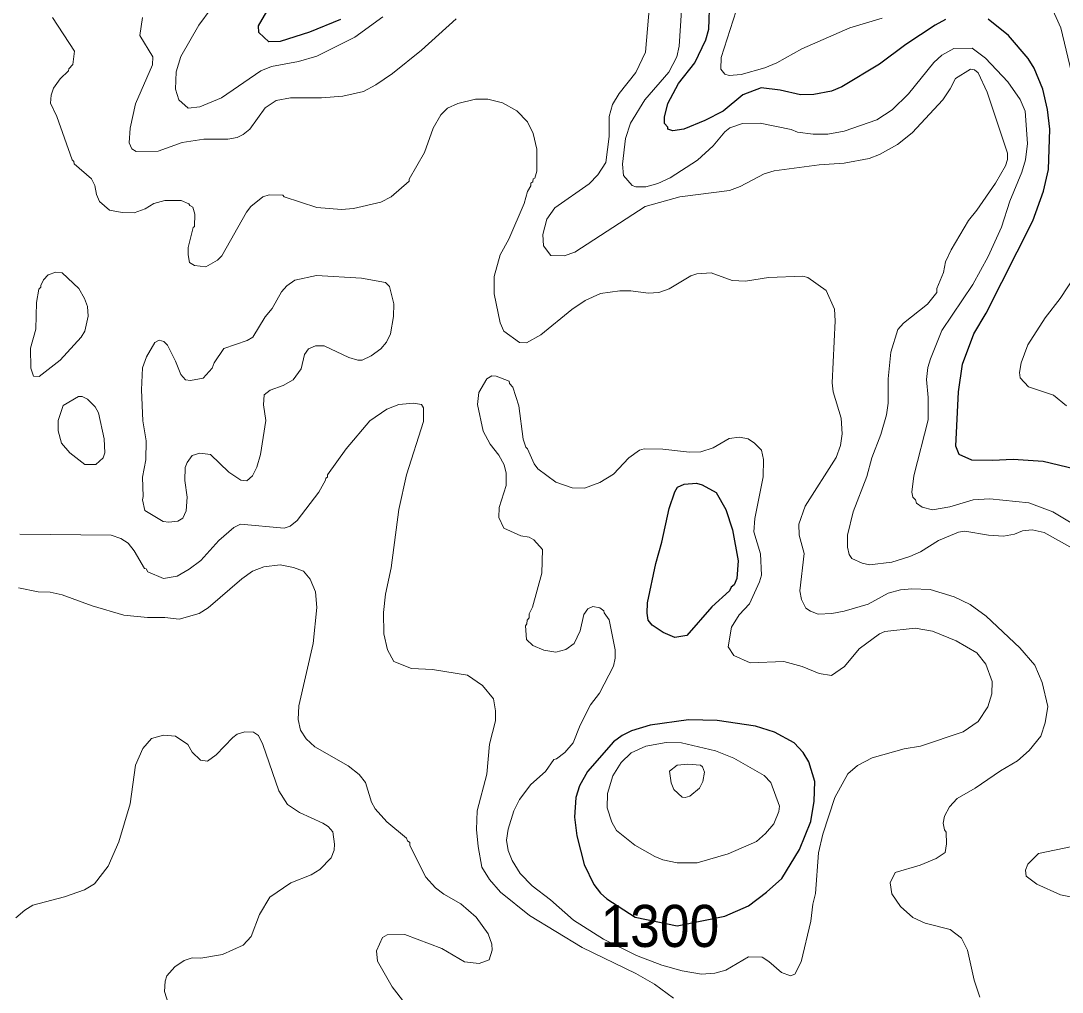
# Model space of a CAD drawing. Extents: x 598.3 to 623.2, y 6902.2 to 6930.1.
# Drawn here: x 600.565 to 602.546, y 6919.656 to 6921.503 of the extents above; entities that cross this region are included whole.
import ezdxf
from ezdxf.enums import TextEntityAlignment as Align

# ---------------------------------------------------------------- set-up
doc = ezdxf.new("R2010")
doc.units = 0
doc.header["$LTSCALE"] = 0.032
doc.layers.add('1', color=7, linetype='Continuous', lineweight=25)
doc.layers.add('2', color=7, linetype='Continuous', lineweight=13)
doc.layers.add('61', color=7, linetype='Continuous')

msp = doc.modelspace()

# ---------------------------------------------------------------- linework, layer by layer
at = {"layer": '1'}
for points in [[(602.3237, 6921.5057), (602.3043, 6921.4953), (602.2483, 6921.4583), (602.1981, 6921.4211), (602.1266, 6921.3781), (602.1072, 6921.3699), (602.0736, 6921.3631), (602.0479, 6921.3625), (602.0093, 6921.3713), (601.9729, 6921.376), (601.9382, 6921.3624), (601.9011, 6921.3318), (601.8659, 6921.3141), (601.8257, 6921.2975), (601.8053, 6921.2944), (601.7953, 6921.2974), (601.7954, 6921.3009), (601.7893, 6921.3081), (601.7891, 6921.3205), (601.7953, 6921.3464), (601.8158, 6921.3842), (601.8468, 6921.4234), (601.8677, 6921.4671), (601.8735, 6921.4876), (601.8757, 6921.5442)], [(601.1726, 6921.5058), (601.1137, 6921.4821), (601.0581, 6921.4641), (601.0366, 6921.4636), (601.0173, 6921.481), (601.0172, 6921.494), (601.033, 6921.5209)], [(602.3736, 6920.6679), (602.35, 6920.6786), (602.3437, 6920.6947), (602.3484, 6920.7977), (602.3559, 6920.8503), (602.3776, 6920.9083), (602.4013, 6920.9474), (602.4899, 6921.1233), (602.5102, 6921.1796), (602.5195, 6921.2205), (602.5225, 6921.2975), (602.5179, 6921.335), (602.5092, 6921.3732), (602.4925, 6921.4137), (602.4812, 6921.4316), (602.4435, 6921.4754), (602.4047, 6921.5064)], [(602.5706, 6920.6508), (602.5093, 6920.6655), (602.4527, 6920.6694), (602.4131, 6920.6671), (602.3736, 6920.6679)]]:
    msp.add_lwpolyline(points, dxfattribs=at)
for points in [[(601.7726, 6920.4714), (601.7844, 6920.5119), (601.7981, 6920.5759), (601.8089, 6920.6075), (601.8141, 6920.6165), (601.8264, 6920.6225), (601.8498, 6920.6241), (601.8607, 6920.6208), (601.8877, 6920.6064), (601.906, 6920.5741), (601.9187, 6920.5356), (601.9292, 6920.4763), (601.9268, 6920.4427), (601.9218, 6920.4307), (601.9163, 6920.4266), (601.913, 6920.4194), (601.8793, 6920.3889), (601.8314, 6920.3346), (601.8089, 6920.3306), (601.7865, 6920.3402), (601.766, 6920.3543), (601.7583, 6920.3637), (601.756, 6920.3769), (601.7567, 6920.3964)], [(602.0357, 6920.1304), (601.9983, 6920.1505), (601.9621, 6920.162), (601.8892, 6920.1725), (601.8348, 6920.1739), (601.7619, 6920.1636), (601.7263, 6920.1531), (601.7085, 6920.1443), (601.6919, 6920.1319), (601.6428, 6920.0756), (601.6273, 6920.0484), (601.6208, 6920.0262), (601.6183, 6919.9887), (601.6224, 6919.9531), (601.6367, 6919.8987), (601.6549, 6919.8606), (601.6674, 6919.8442), (601.6795, 6919.8337), (601.7335, 6919.7985), (601.8136, 6919.782), (601.9039, 6919.8006), (601.9487, 6919.8199), (601.9832, 6919.846), (602.0127, 6919.8724), (602.0459, 6919.9275), (602.0677, 6919.9809), (602.0741, 6920.0191), (602.0749, 6920.0567), (602.0635, 6920.0939), (602.053, 6920.1117)]]:
    msp.add_lwpolyline(points, close=True, dxfattribs=at)
at = {"layer": '2'}
for points in [[(602.4303, 6921.1109), (602.4463, 6921.1606), (602.4689, 6921.2153), (602.4757, 6921.2388), (602.4796, 6921.2699), (602.4754, 6921.3314), (602.4657, 6921.3538), (602.4426, 6921.3873), (602.4, 6921.4324), (602.3744, 6921.4514), (602.3397, 6921.4506), (602.3167, 6921.4383), (602.3017, 6921.4241), (602.2536, 6921.3646), (602.2222, 6921.3341), (602.1929, 6921.3149), (602.131, 6921.2936), (602.1001, 6921.2881), (602.072, 6921.2881), (602.042, 6921.2919), (602.0302, 6921.2969), (601.9711, 6921.3089), (601.9376, 6921.3082), (601.9138, 6921.3), (601.9043, 6921.2921), (601.882, 6921.2658), (601.852, 6921.2387), (601.7999, 6921.2051), (601.7768, 6921.1943), (601.7538, 6921.1876), (601.7344, 6921.1876), (601.7275, 6921.1901), (601.7115, 6921.209), (601.7091, 6921.231), (601.7148, 6921.2796), (601.7245, 6921.3085), (601.7516, 6921.353), (601.7974, 6921.4056), (601.8128, 6921.435), (601.8174, 6921.4553), (601.8255, 6921.5818)], [(601.9428, 6921.5763), (601.8968, 6921.434), (601.8966, 6921.4118), (601.9043, 6921.4021), (601.912, 6921.3997), (601.9349, 6921.4012), (601.98, 6921.4141), (602.0026, 6921.4234), (602.0504, 6921.4501), (602.1416, 6921.4904), (602.2034, 6921.5088)], [(602.5111, 6921.5626), (602.5433, 6921.4901), (602.5634, 6921.4052)], [(601.2532, 6921.5113), (601.2001, 6921.4726), (601.1276, 6921.4362), (601.0933, 6921.4264), (601.0415, 6921.4167), (601.0215, 6921.4084), (600.9463, 6921.357), (600.9055, 6921.3398), (600.883, 6921.3372), (600.8651, 6921.353), (600.8592, 6921.3735), (600.8606, 6921.4066), (600.8693, 6921.4356), (600.9036, 6921.4952), (600.9266, 6921.5272)], [(602.2197, 6920.8734), (602.2328, 6920.9164), (602.2441, 6920.9285), (602.2898, 6920.9645), (602.307, 6920.9868), (602.3074, 6920.9942), (602.3201, 6921.0248), (602.3239, 6921.0449), (602.3344, 6921.068), (602.3672, 6921.1236), (602.3835, 6921.1433), (602.4188, 6921.1946), (602.4378, 6921.2278), (602.4415, 6921.2396), (602.4416, 6921.2515), (602.4028, 6921.3679), (602.3862, 6921.4046), (602.3791, 6921.4101), (602.3711, 6921.4116), (602.3429, 6921.3939), (602.3327, 6921.3739), (602.3184, 6921.3533), (602.2601, 6921.2902), (602.2322, 6921.2682), (602.1979, 6921.2495), (602.1783, 6921.2419), (602.1307, 6921.2325), (602.0832, 6921.2296), (601.9978, 6921.2183), (601.9786, 6921.2126), (601.933, 6921.1882), (601.9131, 6921.1809), (601.8183, 6921.1689), (601.7525, 6921.1505), (601.6185, 6921.0633), (601.5984, 6921.0565), (601.5729, 6921.0574), (601.5593, 6921.0754), (601.5579, 6921.097), (601.5654, 6921.1262), (601.5808, 6921.1475), (601.646, 6921.1933), (601.6622, 6921.2105), (601.6774, 6921.2337), (601.6839, 6921.2834), (601.6838, 6921.3218), (601.69, 6921.3444), (601.7027, 6921.365), (601.7348, 6921.4051), (601.7534, 6921.4439), (601.7607, 6921.5323)], [(600.6248, 6921.5095), (600.6671, 6921.4457), (600.664, 6921.4203), (600.6561, 6921.412), (600.6555, 6921.4082)], [(601.3931, 6921.5071), (601.3269, 6921.4474), (601.272, 6921.4035), (601.2398, 6921.3815), (601.2166, 6921.3693), (601.1775, 6921.36), (601.1368, 6921.3568), (601.0779, 6921.3567), (601.0503, 6921.3522), (601.0296, 6921.3379), (601.0002, 6921.2972), (600.988, 6921.2873), (600.9762, 6921.2814), (600.9587, 6921.2783), (600.9131, 6921.2782), (600.8715, 6921.2718), (600.8262, 6921.2556), (600.7841, 6921.2547), (600.776, 6921.2599), (600.7709, 6921.2713), (600.773, 6921.2992), (600.783, 6921.3457), (600.8153, 6921.4199), (600.816, 6921.4352), (600.7911, 6921.4753), (600.7964, 6921.51)], [(600.6555, 6921.4082), (600.6398, 6921.3933), (600.6271, 6921.3751), (600.6224, 6921.3623), (600.6212, 6921.3467), (600.6331, 6921.3214), (600.6622, 6921.2388), (600.6655, 6921.2361), (600.6661, 6921.2317), (600.6995, 6921.2028), (600.7058, 6921.1904), (600.709, 6921.1731), (600.7147, 6921.1596), (600.7336, 6921.1431), (600.7577, 6921.1386), (600.7807, 6921.1381), (600.8014, 6921.1461), (600.8181, 6921.156), (600.8387, 6921.1619), (600.8696, 6921.1616), (600.8846, 6921.1552), (600.886, 6921.1519), (600.8923, 6921.1492), (600.8955, 6921.1359), (600.8954, 6921.1125), (600.8929, 6921.1106), (600.8832, 6921.0725), (600.8829, 6921.0583), (600.8858, 6921.0438), (600.895, 6921.0379), (600.9165, 6921.0354), (600.939, 6921.0482), (600.9472, 6921.0564), (600.9942, 6921.1398), (601.0025, 6921.1504), (601.0253, 6921.169), (601.0374, 6921.1722), (601.0635, 6921.1721), (601.0659, 6921.1689), (601.128, 6921.1485), (601.1747, 6921.1447), (601.1979, 6921.1462), (601.2498, 6921.1584), (601.269, 6921.1686), (601.3034, 6921.1984), (601.3036, 6921.2021), (601.3325, 6921.2529), (601.3494, 6921.2995), (601.3638, 6921.3248), (601.3764, 6921.3373), (601.3963, 6921.3464), (601.4295, 6921.3543), (601.453, 6921.3543), (601.4809, 6921.3478), (601.5086, 6921.332), (601.5286, 6921.3112), (601.5396, 6921.2893), (601.5463, 6921.2596), (601.5463, 6921.2175), (601.5424, 6921.2044), (601.5392, 6921.2028), (601.5389, 6921.1973), (601.535, 6921.1945), (601.5349, 6921.1894), (601.5285, 6921.1789), (601.5221, 6921.1563), (601.4928, 6921.088), (601.4765, 6921.0586), (601.4654, 6921.017), (601.4654, 6920.9842), (601.4767, 6920.9293), (601.4838, 6920.9133), (601.5131, 6920.8914), (601.5269, 6920.8913), (601.5539, 6920.9063), (601.6127, 6920.9544), (601.6384, 6920.9713), (601.6672, 6920.9849), (601.7043, 6920.9901), (601.725, 6920.99), (601.7582, 6920.9852), (601.7785, 6920.9866), (601.7984, 6920.9938), (601.8391, 6921.0182), (601.8507, 6921.0224), (601.878, 6921.024), (601.9181, 6921.0096), (601.943, 6921.008), (601.9873, 6921.0152), (602.0525, 6921.0176), (602.0617, 6921.0151), (602.0967, 6920.9907), (602.1129, 6920.9549), (602.1137, 6920.9331), (602.1081, 6920.8149), (602.1102, 6920.7977), (602.1252, 6920.7478), (602.1275, 6920.7177), (602.1241, 6920.6956), (602.1159, 6920.673)], [(602.5693, 6920.545), (602.528, 6920.5697), (602.4821, 6920.5869), (602.4082, 6920.5941), (602.3763, 6920.5924), (602.3321, 6920.579), (602.2989, 6920.5732), (602.2795, 6920.5782), (602.2684, 6920.5862), (602.2665, 6920.5926), (602.2619, 6920.5974), (602.2596, 6920.6073), (602.2636, 6920.6382), (602.291, 6920.7448), (602.291, 6920.7871), (602.2878, 6920.8214), (602.2903, 6920.8438), (602.295, 6920.8607), (602.3168, 6920.9145), (602.3759, 6921.002), (602.4048, 6921.055), (602.4303, 6921.1109)], [(602.5708, 6921.0195), (602.5418, 6920.9756), (602.5135, 6920.9385), (602.4803, 6920.887), (602.4675, 6920.8532), (602.4644, 6920.8343), (602.4656, 6920.8242), (602.4817, 6920.8075), (602.529, 6920.7917), (602.5537, 6920.7711)], [(602.5604, 6920.5029), (602.5115, 6920.5301), (602.4885, 6920.5351), (602.4705, 6920.5335), (602.4548, 6920.5271), (602.4341, 6920.523), (602.4054, 6920.5252), (602.3606, 6920.5326), (602.3488, 6920.5309), (602.3103, 6920.5148), (602.2763, 6920.4938), (602.256, 6920.4844), (602.2217, 6920.4736), (602.1794, 6920.4688), (602.165, 6920.4719), (602.1458, 6920.481), (602.1405, 6920.4884), (602.1373, 6920.5023), (602.1372, 6920.5249), (602.1481, 6920.5693), (602.1741, 6920.6369), (602.1834, 6920.6722), (602.2007, 6920.7166), (602.2116, 6920.754), (602.2149, 6920.7765), (602.2149, 6920.8225), (602.2197, 6920.8734)], [(601.6839, 6920.3643), (601.6744, 6920.3773), (601.674, 6920.3815), (601.6661, 6920.387), (601.6529, 6920.3894), (601.6434, 6920.3853), (601.6357, 6920.3746), (601.6288, 6920.3433), (601.6174, 6920.3189), (601.6016, 6920.3078), (601.5822, 6920.3028), (601.5599, 6920.3063), (601.5388, 6920.3154), (601.5268, 6920.3268), (601.5245, 6920.3529), (601.5276, 6920.3565), (601.5277, 6920.3635), (601.5317, 6920.3678), (601.5319, 6920.3757), (601.5382, 6920.3885), (601.556, 6920.4531), (601.5573, 6920.4982), (601.5407, 6920.5165), (601.5321, 6920.5211), (601.5158, 6920.5238), (601.4837, 6920.5386), (601.4743, 6920.5587), (601.475, 6920.5776), (601.488, 6920.6199), (601.4879, 6920.6434), (601.4845, 6920.659), (601.4739, 6920.6774), (601.4574, 6920.6984), (601.4446, 6920.7232), (601.4338, 6920.7737), (601.4363, 6920.7966), (601.451, 6920.8224), (601.4606, 6920.828), (601.4687, 6920.8275), (601.4936, 6920.8183), (601.4946, 6920.8138), (601.501, 6920.8069), (601.5122, 6920.7713), (601.5204, 6920.7078), (601.5253, 6920.6924), (601.5284, 6920.6897), (601.5416, 6920.6607), (601.5481, 6920.6515), (601.5824, 6920.6261), (601.6138, 6920.6154), (601.6373, 6920.6145), (601.6664, 6920.6251), (601.6922, 6920.6413), (601.7214, 6920.6724), (601.7417, 6920.6869), (601.7506, 6920.6892), (601.7862, 6920.6889), (601.8368, 6920.6833), (601.8585, 6920.684), (601.882, 6920.6916), (601.9122, 6920.7091), (601.9322, 6920.7115), (601.9484, 6920.7087), (601.9606, 6920.7004), (601.9736, 6920.6871), (601.9777, 6920.669), (601.9769, 6920.6364), (601.9608, 6920.5572), (601.9591, 6920.5314), (601.9719, 6920.4895), (601.9738, 6920.4491), (601.9702, 6920.4365), (601.9507, 6920.3943), (601.9315, 6920.3738), (601.9164, 6920.35), (601.9105, 6920.3128), (601.921, 6920.2966), (601.9521, 6920.2826), (602.0164, 6920.2848), (602.0508, 6920.2757), (602.0837, 6920.2619), (602.1072, 6920.2583), (602.1316, 6920.2752), (602.1597, 6920.309), (602.1985, 6920.3374), (602.2083, 6920.3422), (602.2662, 6920.3481), (602.2989, 6920.3425), (602.3443, 6920.324), (602.3831, 6920.3013), (602.4003, 6920.2801), (602.4123, 6920.2467), (602.4116, 6920.2234), (602.4043, 6920.1986), (602.3861, 6920.1706), (602.3572, 6920.1512), (602.2765, 6920.1238), (602.2451, 6920.1189), (602.184, 6920.1015), (602.1561, 6920.087)], [(601.4771, 6919.8459), (601.4566, 6919.8703), (601.4419, 6919.8935), (601.4346, 6919.9331), (601.4314, 6919.9654), (601.433, 6920.0006), (601.4515, 6920.0708), (601.4564, 6920.1276), (601.4678, 6920.1722), (601.4678, 6920.1909), (601.4637, 6920.2136), (601.4431, 6920.2392), (601.4147, 6920.259), (601.3478, 6920.2695), (601.3081, 6920.2713), (601.2745, 6920.285), (601.2626, 6920.307), (601.2556, 6920.3378), (601.2549, 6920.3783), (601.2583, 6920.4129), (601.2695, 6920.4633), (601.284, 6920.5742), (601.2983, 6920.6397), (601.3309, 6920.7415), (601.3309, 6920.7671), (601.3268, 6920.7738), (601.3116, 6920.7764), (601.284, 6920.7739), (601.2612, 6920.7648), (601.2286, 6920.7427), (601.1836, 6920.6897), (601.1484, 6920.64), (601.1479, 6920.6356), (601.1449, 6920.6336), (601.1446, 6920.6296), (601.1317, 6920.6069), (601.0905, 6920.553), (601.077, 6920.5425), (601.0655, 6920.5384), (600.9824, 6920.5462), (600.9701, 6920.5396), (600.9412, 6920.5152), (600.9071, 6920.4772), (600.8853, 6920.4603), (600.8621, 6920.4473), (600.8362, 6920.4429), (600.8065, 6920.4553), (600.8031, 6920.4613), (600.7998, 6920.4619), (600.7805, 6920.4954), (600.7691, 6920.5099), (600.7552, 6920.5189), (600.7368, 6920.5253), (600.563, 6920.5271)], [(602.1159, 6920.673), (602.0565, 6920.5802), (602.045, 6920.5459), (602.0457, 6920.5249), (602.0546, 6920.4906), (602.0468, 6920.4192), (602.0497, 6920.4029), (602.058, 6920.3866), (602.0668, 6920.3805), (602.0816, 6920.3752), (602.1078, 6920.3764), (602.131, 6920.3805), (602.1767, 6920.3937), (602.2149, 6920.4152), (602.2379, 6920.421), (602.2597, 6920.4234), (602.2946, 6920.4217), (602.3402, 6920.4078), (602.3707, 6920.3933), (602.4014, 6920.3714), (602.4649, 6920.311), (602.4934, 6920.2777), (602.5077, 6920.2451), (602.5185, 6920.1995), (602.5136, 6920.1682), (602.5051, 6920.1426), (602.4828, 6920.1158), (602.4608, 6920.0962), (602.4281, 6920.0771), (602.3801, 6920.0437), (602.3459, 6920.0241), (602.3313, 6920.0083), (602.3216, 6919.9906), (602.3194, 6919.9773), (602.3218, 6919.9645), (602.325, 6919.9601), (602.3258, 6919.9383), (602.3234, 6919.9218), (602.3057, 6919.9102), (602.2755, 6919.8975), (602.2279, 6919.8835), (602.2182, 6919.864), (602.2215, 6919.8433), (602.2384, 6919.8187), (602.2616, 6919.7978), (602.2851, 6919.787), (602.3325, 6919.7752), (602.3541, 6919.7587), (602.3656, 6919.7359), (602.3786, 6919.6789), (602.3892, 6919.6466)], [(600.5603, 6920.425), (600.5976, 6920.4174), (600.6205, 6920.4169), (600.6432, 6920.412), (600.7006, 6920.3907), (600.7609, 6920.3733), (600.8058, 6920.3684), (600.8388, 6920.3683), (600.866, 6920.3652), (600.904, 6920.3763), (600.9212, 6920.3868), (600.985, 6920.4424), (601.0053, 6920.4567), (601.0269, 6920.4647), (601.058, 6920.4688), (601.0835, 6920.4638), (601.1026, 6920.4565), (601.115, 6920.4418), (601.1253, 6920.4177), (601.1279, 6920.3874), (601.1206, 6920.3193), (601.0938, 6920.2005), (601.0923, 6920.1744), (601.0966, 6920.1546), (601.1077, 6920.1378), (601.124, 6920.1227), (601.1872, 6920.0865), (601.2083, 6920.0701), (601.2207, 6920.0551), (601.2319, 6920.0172), (601.2387, 6920.005), (601.2613, 6919.9798), (601.2983, 6919.9492), (601.3002, 6919.9436), (601.3049, 6919.9409), (601.3051, 6919.9352), (601.3354, 6919.8749), (601.3534, 6919.8545), (601.3696, 6919.8424), (601.402, 6919.8237), (601.4309, 6919.7989), (601.4539, 6919.7672), (601.4605, 6919.7475), (601.4612, 6919.7356), (601.4554, 6919.7177), (601.4368, 6919.7106), (601.4086, 6919.7137), (601.3656, 6919.739), (601.2954, 6919.766), (601.2615, 6919.7652), (601.2531, 6919.76), (601.2412, 6919.7345), (601.2431, 6919.7152), (601.2714, 6919.666), (601.3149, 6919.6096)], [(602.1561, 6920.087), (602.1382, 6920.0714), (602.1132, 6920.0265), (602.0902, 6919.9563), (602.0822, 6919.921), (602.0766, 6919.8436), (602.0716, 6919.8234), (602.0676, 6919.791), (602.0491, 6919.7138), (602.037, 6919.6903), (602.0287, 6919.6868), (602.0115, 6919.6934), (601.9878, 6919.7146), (601.9751, 6919.7223), (601.9489, 6919.7232), (601.9057, 6919.6976), (601.8848, 6919.6921), (601.8594, 6919.69), (601.8229, 6919.6965), (601.7841, 6919.7075), (601.736, 6919.7255), (601.6729, 6919.757), (601.6164, 6919.7932), (601.5724, 6919.8315), (601.5374, 6919.8583), (601.5149, 6919.8816), (601.4992, 6919.9064), (601.4921, 6919.9253), (601.4889, 6919.9453), (601.4921, 6919.9663), (601.5028, 6920.0006), (601.5136, 6920.0222), (601.535, 6920.051), (601.5631, 6920.076), (601.5787, 6920.0986), (601.5836, 6920.0999), (601.5994, 6920.1121), (601.6154, 6920.1301), (601.6289, 6920.1638), (601.6482, 6920.2022), (601.6655, 6920.2244), (601.692, 6920.2763), (601.6952, 6920.2912), (601.6953, 6920.3072), (601.6839, 6920.3643)], [(600.8483, 6919.625), (600.8384, 6919.6572), (600.8395, 6919.6769), (600.8425, 6919.6868), (600.858, 6919.7044), (600.8753, 6919.7163), (600.8906, 6919.7215), (600.9071, 6919.7208), (600.9484, 6919.7279), (600.9878, 6919.7457), (601.0031, 6919.7621), (601.0191, 6919.8036), (601.0384, 6919.8369), (601.0782, 6919.8639), (601.1171, 6919.8793), (601.1333, 6919.889), (601.1551, 6919.9117), (601.1607, 6919.9263), (601.1618, 6919.9375), (601.1586, 6919.9607), (601.1494, 6919.971), (601.1394, 6919.9776), (601.0949, 6919.9975), (601.072, 6920.0131), (601.0556, 6920.0392), (601.0253, 6920.1271), (601.0169, 6920.144), (601.0072, 6920.1505), (600.991, 6920.1514), (600.9762, 6920.1464), (600.9679, 6920.1405), (600.9365, 6920.1076), (600.9202, 6920.0956), (600.9064, 6920.0972), (600.8908, 6920.1123), (600.8822, 6920.1273), (600.8592, 6920.1432), (600.8359, 6920.145), (600.8134, 6920.1385), (600.7966, 6920.1196), (600.783, 6920.0877), (600.7731, 6920.0141), (600.7514, 6919.9417), (600.7308, 6919.8957), (600.7048, 6919.8621), (600.6858, 6919.8506), (600.6481, 6919.8374), (600.5875, 6919.8213), (600.5725, 6919.8122), (600.5554, 6919.7976)], [(602.6181, 6919.826), (602.5427, 6919.8409), (602.4974, 6919.8612), (602.4772, 6919.8768), (602.4757, 6919.8883), (602.4805, 6919.8996), (602.5005, 6919.9196), (602.5644, 6919.9328)], [(601.8062, 6919.6445), (601.77, 6919.6712), (601.7344, 6919.6915), (601.6324, 6919.7408), (601.5325, 6919.8018), (601.4771, 6919.8459)]]:
    msp.add_lwpolyline(points, dxfattribs=at)
for points in [[(600.6915, 6920.9603), (600.686, 6920.9756), (600.675, 6920.9945), (600.6435, 6921.0241), (600.6316, 6921.0256), (600.6168, 6921.0204), (600.6082, 6921.0111), (600.6026, 6921), (600.6031, 6920.9966), (600.5993, 6920.9931), (600.5943, 6920.968), (600.5936, 6920.917), (600.5831, 6920.8807), (600.5837, 6920.8429), (600.5887, 6920.8275), (600.5997, 6920.8267), (600.6399, 6920.8582), (600.6796, 6920.9018), (600.6866, 6920.9131), (600.693, 6920.9418)], [(600.7943, 6920.8017), (600.796, 6920.8437), (600.8038, 6920.8644), (600.8195, 6920.8919), (600.8282, 6920.896), (600.8371, 6920.8937), (600.8435, 6920.8866), (600.8593, 6920.856), (600.8689, 6920.8305), (600.8778, 6920.8209), (600.8877, 6920.8193), (600.9116, 6920.8241), (600.9288, 6920.8427), (600.9326, 6920.853), (600.9512, 6920.8805), (600.9951, 6920.8957), (601.006, 6920.9016), (601.0299, 6920.9406), (601.0427, 6920.9566), (601.0607, 6920.988), (601.0709, 6920.9993), (601.0863, 6921.0101), (601.127, 6921.0191), (601.2131, 6921.0143), (601.2583, 6921.0056), (601.2663, 6920.9984), (601.2743, 6920.9649), (601.2736, 6920.9409), (601.2678, 6920.9083), (601.2605, 6920.8922), (601.2496, 6920.8799), (601.2314, 6920.8665), (601.2144, 6920.8581), (601.2061, 6920.8581), (601.1888, 6920.8634), (601.1416, 6920.8856), (601.1255, 6920.8856), (601.1121, 6920.8796), (601.1045, 6920.8689), (601.0978, 6920.8414), (601.0828, 6920.8205), (601.0641, 6920.8097), (601.0388, 6920.801), (601.0277, 6920.7924), (601.0267, 6920.773), (601.0307, 6920.7432), (601.0209, 6920.6785), (601.0137, 6920.6543), (601.0054, 6920.6378), (600.9947, 6920.6284), (600.983, 6920.63), (600.9607, 6920.6449), (600.9253, 6920.6784), (600.9055, 6920.6809), (600.8908, 6920.6767), (600.8811, 6920.6632), (600.8777, 6920.6541), (600.8769, 6920.6289), (600.881, 6920.5975), (600.8794, 6920.5718), (600.8728, 6920.5578), (600.8635, 6920.5521), (600.8462, 6920.5497), (600.8358, 6920.5513), (600.8008, 6920.5724), (600.796, 6920.5925), (600.7976, 6920.5989), (600.796, 6920.6353), (600.8025, 6920.6684), (600.8032, 6920.7048), (600.7968, 6920.7429)], [(600.7061, 6920.7691), (600.6915, 6920.7836), (600.6816, 6920.7892), (600.6744, 6920.7891), (600.6453, 6920.7721), (600.6357, 6920.7434), (600.6357, 6920.7235), (600.6423, 6920.7001), (600.6579, 6920.682), (600.6868, 6920.6596), (600.7077, 6920.6598), (600.7214, 6920.672), (600.7246, 6920.6817), (600.7231, 6920.7086), (600.7124, 6920.758)], [(601.7858, 6919.9077), (601.7707, 6919.9139), (601.733, 6919.9357), (601.6977, 6919.9637), (601.6889, 6919.9793), (601.6802, 6920.0067), (601.6806, 6920.0338), (601.6907, 6920.0673), (601.7067, 6920.0931), (601.7258, 6920.1115), (601.7538, 6920.1239), (601.7922, 6920.1311), (601.8213, 6920.1304), (601.8861, 6920.115), (601.9209, 6920.101), (601.9786, 6920.068), (601.9914, 6920.0549), (602.0077, 6920.0095), (602.0068, 6919.9995), (601.9972, 6919.9759), (601.9814, 6919.9575), (601.9643, 6919.9427), (601.9104, 6919.9189), (601.8513, 6919.9021), (601.8132, 6919.9021)], [(601.8555, 6920.044), (601.8621, 6920.0565), (601.8651, 6920.0743), (601.8613, 6920.0848), (601.8575, 6920.0879), (601.8338, 6920.0899), (601.8132, 6920.0875), (601.7989, 6920.0765), (601.8019, 6920.0544), (601.807, 6920.0416), (601.823, 6920.0266), (601.8288, 6920.026), (601.8372, 6920.0289)]]:
    msp.add_lwpolyline(points, close=True, dxfattribs=at)

# ---------------------------------------------------------------- texts
at = {"layer": '61', "width": 0.95}
msp.add_text('1300', height=0.08, dxfattribs=at).set_placement((601.7804, 6919.742), align=Align.CENTER)

doc.saveas('drawing.dxf')
